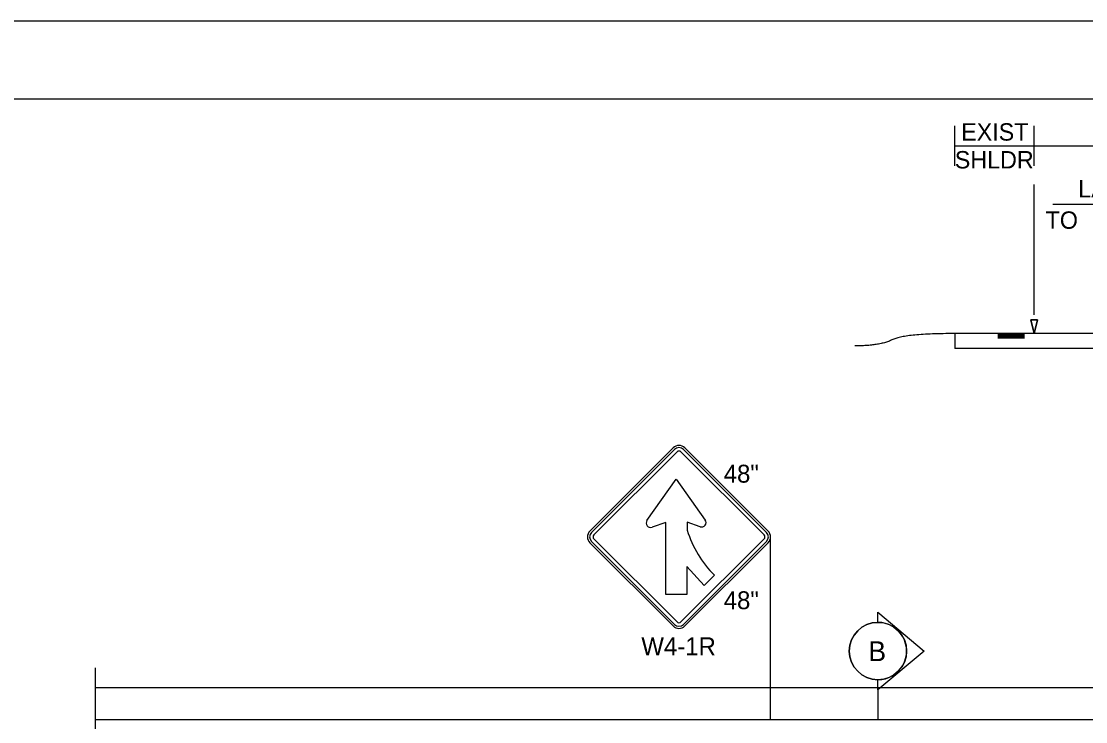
# Model space of a CAD drawing. Extents: x 99958 to 100136, y 99935 to 100013.
# Drawn here: x 100107.897 to 100112.177, y 99977.869 to 99980.687 of the extents above; entities that cross this region are included whole.
import ezdxf

# ---------------------------------------------------------------- set-up
doc = ezdxf.new("R2010")
doc.units = 0
for name, color, linetype in [('RD_ED_ShoulderPavedEdge', 7, 'Continuous'), ('RD_MK_LineEdgeYellow', 7, 'Continuous'), ('SH_GI_PlotLimits', 7, 'Continuous'), ('SH_GI_SectionCut', 7, 'Continuous'), ('SH_GI_SheetBorder', 7, 'Continuous'), ('TR_SN_ConstructionSigns', 7, 'Continuous'), ('TR_WZ_WorkZoneDetails', 7, 'Continuous')]:
    doc.layers.add(name, color=color, linetype=linetype)

msp = doc.modelspace()

# ---------------------------------------------------------------- linework, layer by layer
at = {"layer": 'RD_ED_ShoulderPavedEdge'}
msp.add_line((100108.195, 99978.0069), (100115.43, 99978.0069), dxfattribs=at)
at = {"layer": 'RD_MK_LineEdgeYellow'}
msp.add_line((100108.195, 99977.8789), (100115.43, 99977.8789), dxfattribs=at)
at = {"layer": 'SH_GI_PlotLimits'}
msp.add_lwpolyline([(100099.0625, 99969.6875), (100116.0625, 99969.6875), (100116.0625, 99980.6875), (100099.0625, 99980.6875)], close=True, dxfattribs=at)
at = {"layer": 'SH_GI_SectionCut'}
for p, q in [((100111.3414, 99978.269), (100111.3414, 99978.3097)), ((100111.3414, 99978.3097), (100111.5275, 99978.1538)), ((100111.5275, 99978.1538), (100111.3414, 99977.9979)), ((100111.3414, 99977.9979), (100111.3414, 99978.0386)), ((100111.3414, 99977.9979), (100111.3414, 99977.8789))]:
    msp.add_line(p, q, dxfattribs=at)
msp.add_circle((100111.3414, 99978.1538), 0.1152, dxfattribs=at)
msp.add_circle((100111.3414, 99978.1538), 0.1152, dxfattribs=at)
for start, end in [(90.0016, 269.9972), (269.9972, 90.0016), (269.9972, 90.0016)]:
    msp.add_arc((100111.3414, 99978.1538), 0.1152, start, end, dxfattribs=at)
at = {"layer": 'SH_GI_SheetBorder'}
msp.add_line((100100, 99980.375), (100115.75, 99980.375), dxfattribs=at)
at = {"layer": 'TR_SN_ConstructionSigns'}
for p, q in [((100110.5176, 99978.9707), (100110.1835, 99978.6366)), ((100110.5236, 99978.9648), (100110.1895, 99978.6307)), ((100110.1994, 99978.6207), (100110.5336, 99978.9548)), ((100110.5495, 99978.9548), (100110.8836, 99978.6207)), ((100110.8935, 99978.6307), (100110.5594, 99978.9648)), ((100110.8995, 99978.6366), (100110.5654, 99978.9707)), ((100110.4127, 99978.679), (100110.5306, 99978.8447)), ((100110.5306, 99978.8447), (100110.6471, 99978.6808)), ((100110.4879, 99978.6709), (100110.433, 99978.6519)), ((100110.4879, 99978.3808), (100110.4879, 99978.6709)), ((100110.6266, 99978.6538), (100110.5747, 99978.6724)), ((100110.5747, 99978.6724), (100110.5747, 99978.64)), ((100110.1835, 99978.5889), (100110.5176, 99978.2548)), ((100110.1895, 99978.5949), (100110.5236, 99978.2608)), ((100110.5336, 99978.2707), (100110.1994, 99978.6048)), ((100110.8836, 99978.6048), (100110.5495, 99978.2707)), ((100110.5594, 99978.2608), (100110.8935, 99978.5949)), ((100110.5654, 99978.2548), (100110.8995, 99978.5889)), ((100110.6424, 99978.4177), (100110.5732, 99978.4942)), ((100110.5732, 99978.4942), (100110.5732, 99978.3808)), ((100110.6836, 99978.4589), (100110.6424, 99978.4177)), ((100110.5732, 99978.3808), (100110.4879, 99978.3808))]:
    msp.add_line(p, q, dxfattribs=at)
for centre, radius, start, end in [((100110.5415, 99978.9469), 0.0338, 45, 135), ((100110.5415, 99978.9469), 0.0253, 45, 135), ((100110.5415, 99978.9469), 0.0113, 45, 135), ((100110.4272, 99978.6687), 0.0177, 144.5862, 289.1062), ((100110.6326, 99978.6706), 0.0177, 250.3331, 35.4138), ((100110.2074, 99978.6128), 0.0338, 135, 225), ((100110.2074, 99978.6128), 0.0253, 135, 225), ((100110.2074, 99978.6128), 0.0113, 135, 225), ((100110.9878, 99978.7651), 0.4316, 196.843, 225.185), ((100110.8756, 99978.6128), 0.0113, 315, 45), ((100110.8756, 99978.6128), 0.0253, 315, 45), ((100110.8756, 99978.6128), 0.0338, 315, 45), ((100110.5415, 99978.2787), 0.0113, 225, 315), ((100110.5415, 99978.2787), 0.0338, 225, 315), ((100110.5415, 99978.2787), 0.0253, 225, 315)]:
    msp.add_arc(centre, radius, start, end, dxfattribs=at)
at = {"layer": 'TR_WZ_WorkZoneDetails'}
for p, q in [((100111.65, 99980.1063), (100111.65, 99980.2663)), ((100111.97, 99980.1063), (100111.97, 99980.2663)), ((100111.65, 99980.1863), (100111.97, 99980.1863)), ((100111.97, 99980.1863), (100112.93, 99980.1863)), ((100111.97, 99979.5069), (100111.97, 99980.0306)), ((100112.855, 99979.9506), (100112.045, 99979.9506)), ((100115.65, 99979.431), (100111.65, 99979.431)), ((100111.65, 99979.431), (100111.65, 99979.371)), ((100111.8236, 99979.4269), (100111.93, 99979.4269)), ((100111.8236, 99979.4224), (100111.93, 99979.4224)), ((100111.8236, 99979.4178), (100111.93, 99979.4178)), ((100111.8236, 99979.4137), (100111.93, 99979.4137)), ((100115.65, 99979.371), (100111.65, 99979.371)), ((100110.9094, 99977.8789), (100110.9094, 99978.6128))]:
    msp.add_line(p, q, dxfattribs=at)
msp.add_lwpolyline([(100111.97, 99979.431), (100111.9566, 99979.4869), (100111.9833, 99979.4869)], close=True, dxfattribs=at)
for points in [[(100111.9833, 99979.4869), (100111.9566, 99979.4869), (100111.97, 99979.431), (100111.9833, 99979.4869)], [(100108.195, 99976.7109), (100108.195, 99977.433), (100108.131, 99977.433), (100108.259, 99977.5569), (100108.195, 99977.5569), (100108.195, 99978.0869)]]:
    msp.add_lwpolyline(points, dxfattribs=at)
msp.add_open_spline([(100111.65, 99979.431), (100111.4491, 99979.431), (100111.3487, 99979.3813), (100111.2483, 99979.3813)], degree=2, dxfattribs=at)

# ---------------------------------------------------------------- texts
at = {"layer": 'SH_GI_SectionCut'}
msp.add_text('B', height=0.08, rotation=0.0094, dxfattribs=at).set_placement((100111.3027, 99978.1131))
at = {"layer": 'TR_SN_ConstructionSigns'}
for s, p in [('48"', (100110.7213, 99978.8313)), ('48"', (100110.7213, 99978.3222)), ('W4-1R', (100110.3901, 99978.1369))]:
    msp.add_text(s, height=0.072, rotation=360, dxfattribs=at).set_placement(p)
at = {"layer": 'TR_WZ_WorkZoneDetails'}
for s, p in [('EXIST', (100111.6759, 99980.2073)), ('SHLDR', (100111.6503, 99980.0953)), ('LANE OPEN', (100112.1466, 99979.9786)), ('TO', (100112.0154, 99979.8526))]:
    msp.add_text(s, height=0.07, dxfattribs=at).set_placement(p)

doc.saveas('drawing.dxf')
